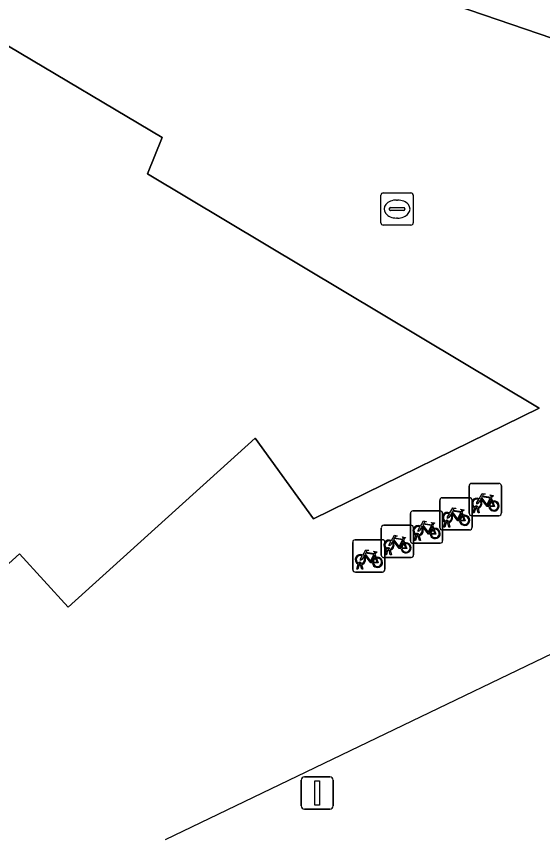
# Model space of a CAD drawing. Extents: x 162172 to 163187, y 382874 to 383685.
# Drawn here: x 162985.24 to 163001.55, y 383590.42 to 383615.82 of the extents above; entities that cross this region are included whole.
import ezdxf

# ---------------------------------------------------------------- set-up
doc = ezdxf.new("R2010")
doc.units = 0
for name, color, linetype in [('IMGEO_Fietsenrek', 7, 'Continuous'), ('IMGEO_Kolk', 7, 'Continuous'), ('IMGEO_Lichtmast', 7, 'Continuous'), ('IMGEO_Lijnafwatering', 7, 'Continuous'), ('IMGEO_Pand', 7, 'Continuous'), ('IMGEO_Voetgangersgebied_open', 7, 'Continuous')]:
    doc.layers.add(name, color=color, linetype=linetype)

msp = doc.modelspace()

# ---------------------------------------------------------------- linework, layer by layer
at = {"layer": 'IMGEO_Fietsenrek'}
for p, q in [((162999.344, 383601.359), (163000.185, 383601.359)), ((163000.185, 383601.359), (162999.344, 383601.359)), ((162999.269, 383600.434), (162999.269, 383601.275)), ((162999.269, 383601.275), (162999.269, 383600.434)), ((163000.269, 383601.284), (163000.269, 383600.443)), ((163000.269, 383600.443), (163000.269, 383601.284)), ((162998.36, 383599.992), (162998.36, 383600.833)), ((162998.36, 383600.833), (162998.36, 383599.992)), ((162998.435, 383600.917), (162999.276, 383600.917)), ((162999.276, 383600.917), (162998.435, 383600.917)), ((162999.36, 383600.842), (162999.36, 383600.001)), ((162999.36, 383600.001), (162999.36, 383600.842)), ((162999.956, 383600.908), (162999.992, 383600.813)), ((162999.396, 383600.443), (162999.435, 383600.603)), ((162999.465, 383600.591), (162999.43, 383600.443)), ((162999.507, 383600.615), (162999.506, 383600.619)), ((162999.548, 383600.443), (162999.514, 383600.585)), ((162999.538, 383600.626), (162999.539, 383600.619)), ((162999.546, 383600.589), (162999.581, 383600.443)), ((162997.449, 383599.582), (162997.449, 383600.423)), ((162997.449, 383600.423), (162997.449, 383599.582)), ((162997.524, 383600.507), (162998.365, 383600.507)), ((162998.365, 383600.507), (162997.524, 383600.507)), ((162998.449, 383600.432), (162998.449, 383599.591)), ((162998.449, 383599.591), (162998.449, 383600.432)), ((162999.047, 383600.466), (162999.083, 383600.371)), ((163000.194, 383600.359), (162999.353, 383600.359)), ((162999.353, 383600.359), (163000.194, 383600.359)), ((162999.43, 383600.443), (162999.396, 383600.443)), ((162999.581, 383600.443), (162999.548, 383600.443)), ((162996.623, 383600.062), (162997.464, 383600.062)), ((162997.464, 383600.062), (162996.623, 383600.062)), ((162998.136, 383600.056), (162998.172, 383599.961)), ((162998.487, 383600.001), (162998.526, 383600.161)), ((162998.556, 383600.149), (162998.521, 383600.001)), ((162998.598, 383600.173), (162998.597, 383600.177)), ((162998.639, 383600.001), (162998.605, 383600.143)), ((162998.629, 383600.184), (162998.63, 383600.177)), ((162998.637, 383600.147), (162998.672, 383600.001)), ((162996.548, 383599.137), (162996.548, 383599.978)), ((162996.548, 383599.978), (162996.548, 383599.137)), ((162997.548, 383599.987), (162997.548, 383599.146)), ((162997.548, 383599.146), (162997.548, 383599.987)), ((162999.285, 383599.917), (162998.444, 383599.917)), ((162998.444, 383599.917), (162999.285, 383599.917)), ((162998.521, 383600.001), (162998.487, 383600.001)), ((162998.672, 383600.001), (162998.639, 383600.001)), ((162995.737, 383599.614), (162996.578, 383599.614)), ((162996.578, 383599.614), (162995.737, 383599.614)), ((162997.235, 383599.611), (162997.271, 383599.516)), ((162997.576, 383599.591), (162997.615, 383599.751)), ((162997.61, 383599.591), (162997.576, 383599.591)), ((162997.645, 383599.739), (162997.61, 383599.591)), ((162997.687, 383599.763), (162997.686, 383599.767)), ((162997.728, 383599.591), (162997.694, 383599.733)), ((162997.718, 383599.774), (162997.719, 383599.767)), ((162997.726, 383599.737), (162997.761, 383599.591)), ((162997.761, 383599.591), (162997.728, 383599.591)), ((162995.662, 383598.689), (162995.662, 383599.53)), ((162995.662, 383599.53), (162995.662, 383598.689)), ((162996.662, 383599.539), (162996.662, 383598.698)), ((162996.662, 383598.698), (162996.662, 383599.539)), ((162996.675, 383599.146), (162996.714, 383599.306)), ((162996.744, 383599.294), (162996.709, 383599.146)), ((162996.786, 383599.318), (162996.785, 383599.322)), ((162996.817, 383599.329), (162996.818, 383599.322)), ((162996.825, 383599.292), (162996.86, 383599.146)), ((162998.374, 383599.507), (162997.533, 383599.507)), ((162997.533, 383599.507), (162998.374, 383599.507)), ((162996.349, 383599.163), (162996.385, 383599.068)), ((162997.473, 383599.062), (162996.632, 383599.062)), ((162996.632, 383599.062), (162997.473, 383599.062)), ((162996.709, 383599.146), (162996.675, 383599.146)), ((162996.827, 383599.146), (162996.793, 383599.288)), ((162996.86, 383599.146), (162996.827, 383599.146)), ((162995.789, 383598.698), (162995.828, 383598.858)), ((162995.858, 383598.846), (162995.823, 383598.698)), ((162995.9, 383598.87), (162995.899, 383598.874)), ((162995.941, 383598.698), (162995.907, 383598.84)), ((162995.931, 383598.881), (162995.932, 383598.874)), ((162995.939, 383598.844), (162995.974, 383598.698)), ((162996.587, 383598.614), (162995.746, 383598.614)), ((162995.746, 383598.614), (162996.587, 383598.614)), ((162995.823, 383598.698), (162995.789, 383598.698)), ((162995.974, 383598.698), (162995.941, 383598.698))]:
    msp.add_line(p, q, dxfattribs=at)
for points in [[(162999.603, 383600.833), (162999.551, 383600.743), (162999.511, 383600.718), (162999.512, 383600.765), (162999.567, 383600.859)], [(162999.582, 383600.885), (162999.677, 383601.049), (162999.763, 383601.035), (162999.765, 383601.026), (162999.709, 383601.015), (162999.682, 383600.97), (162999.938, 383600.929)], [(162999.878, 383600.641), (162999.828, 383600.641), (162999.637, 383600.892), (162999.618, 383600.86)], [(162999.925, 383600.904), (162999.668, 383600.945), (162999.651, 383600.916), (162999.818, 383600.696), (162999.925, 383600.904)], [(162999.973, 383600.806), (162999.943, 383600.883), (162999.834, 383600.665), (162999.877, 383600.665)], [(162999.938, 383600.929), (162999.963, 383600.978), (162999.957, 383600.982), (162999.934, 383600.986), (162999.922, 383600.993), (162999.921, 383600.996), (162999.923, 383601.001), (163000.018, 383600.986), (163000.02, 383600.976), (163000.01, 383600.963), (162999.998, 383600.957), (162999.984, 383600.963), (162999.956, 383600.908)], [(162998.673, 383600.443), (162998.768, 383600.607), (162998.854, 383600.593), (162998.856, 383600.584), (162998.8, 383600.573), (162998.773, 383600.528), (162999.029, 383600.487)], [(162999.029, 383600.487), (162999.054, 383600.536), (162999.048, 383600.54), (162999.025, 383600.544), (162999.013, 383600.551), (162999.012, 383600.554), (162999.014, 383600.559), (162999.109, 383600.544), (162999.111, 383600.534), (162999.101, 383600.521), (162999.089, 383600.515), (162999.075, 383600.521), (162999.047, 383600.466)], [(162999.907, 383600.665), (163000.027, 383600.664), (162999.983, 383600.778)], [(163000.003, 383600.785), (163000.058, 383600.64), (162999.908, 383600.64)], [(162998.694, 383600.391), (162998.642, 383600.301), (162998.602, 383600.276), (162998.603, 383600.323), (162998.658, 383600.417)], [(162998.969, 383600.199), (162998.919, 383600.199), (162998.728, 383600.45), (162998.709, 383600.418)], [(162999.016, 383600.462), (162998.759, 383600.503), (162998.742, 383600.474), (162998.909, 383600.254), (162999.016, 383600.462)], [(162999.064, 383600.364), (162999.034, 383600.441), (162998.925, 383600.223), (162998.968, 383600.223)], [(162998.998, 383600.223), (162999.118, 383600.222), (162999.074, 383600.336)], [(162999.094, 383600.343), (162999.149, 383600.198), (162998.999, 383600.198)], [(162997.762, 383600.033), (162997.857, 383600.197), (162997.943, 383600.183), (162997.945, 383600.174), (162997.889, 383600.163), (162997.862, 383600.118), (162998.118, 383600.077)], [(162998.105, 383600.052), (162997.848, 383600.093), (162997.831, 383600.064), (162997.998, 383599.844), (162998.105, 383600.052)], [(162998.118, 383600.077), (162998.143, 383600.126), (162998.137, 383600.13), (162998.114, 383600.134), (162998.102, 383600.141), (162998.101, 383600.144), (162998.103, 383600.149), (162998.198, 383600.134), (162998.2, 383600.124), (162998.19, 383600.111), (162998.178, 383600.105), (162998.164, 383600.111), (162998.136, 383600.056)], [(162997.783, 383599.981), (162997.731, 383599.891), (162997.691, 383599.866), (162997.692, 383599.913), (162997.747, 383600.007)], [(162998.058, 383599.789), (162998.008, 383599.789), (162997.817, 383600.04), (162997.798, 383600.008)], [(162998.153, 383599.954), (162998.123, 383600.031), (162998.014, 383599.813), (162998.057, 383599.813)], [(162998.087, 383599.813), (162998.207, 383599.812), (162998.163, 383599.926)], [(162998.183, 383599.933), (162998.238, 383599.788), (162998.088, 383599.788)], [(162996.882, 383599.536), (162996.83, 383599.446), (162996.79, 383599.421), (162996.791, 383599.468), (162996.846, 383599.562)], [(162996.861, 383599.588), (162996.956, 383599.752), (162997.042, 383599.738), (162997.044, 383599.729), (162996.988, 383599.718), (162996.961, 383599.673), (162997.217, 383599.632)], [(162997.157, 383599.344), (162997.107, 383599.344), (162996.916, 383599.595), (162996.897, 383599.563)], [(162997.204, 383599.607), (162996.947, 383599.648), (162996.93, 383599.619), (162997.097, 383599.399), (162997.204, 383599.607)], [(162997.252, 383599.509), (162997.222, 383599.586), (162997.113, 383599.368), (162997.156, 383599.368)], [(162997.217, 383599.632), (162997.242, 383599.681), (162997.236, 383599.685), (162997.213, 383599.689), (162997.201, 383599.696), (162997.2, 383599.699), (162997.202, 383599.704), (162997.297, 383599.689), (162997.299, 383599.679), (162997.289, 383599.666), (162997.277, 383599.66), (162997.263, 383599.666), (162997.235, 383599.611)], [(162995.975, 383599.14), (162996.07, 383599.304), (162996.156, 383599.29), (162996.158, 383599.281), (162996.102, 383599.27), (162996.075, 383599.225), (162996.331, 383599.184)], [(162997.186, 383599.368), (162997.306, 383599.367), (162997.262, 383599.481)], [(162997.282, 383599.488), (162997.337, 383599.343), (162997.187, 383599.343)], [(162995.996, 383599.088), (162995.944, 383598.998), (162995.904, 383598.973), (162995.905, 383599.02), (162995.96, 383599.114)], [(162996.271, 383598.896), (162996.221, 383598.896), (162996.03, 383599.147), (162996.011, 383599.115)], [(162996.318, 383599.159), (162996.061, 383599.2), (162996.044, 383599.171), (162996.211, 383598.951), (162996.318, 383599.159)], [(162996.366, 383599.061), (162996.336, 383599.138), (162996.227, 383598.92), (162996.27, 383598.92)], [(162996.396, 383599.04), (162996.451, 383598.895), (162996.301, 383598.895)], [(162996.331, 383599.184), (162996.356, 383599.233), (162996.35, 383599.237), (162996.327, 383599.241), (162996.315, 383599.248), (162996.314, 383599.251), (162996.316, 383599.256), (162996.411, 383599.241), (162996.413, 383599.231), (162996.403, 383599.218), (162996.391, 383599.212), (162996.377, 383599.218), (162996.349, 383599.163)], [(162996.3, 383598.92), (162996.42, 383598.919), (162996.376, 383599.033)]]:
    msp.add_lwpolyline(points, dxfattribs=at)
for centre, radius, start, end in [((162999.347, 383601.281), 0.0779, 92.4484, 184.2845), ((162999.347, 383601.281), 0.0779, 92.4484, 184.2845), ((163000.191, 383601.281), 0.0779, 2.4484, 94.2845), ((163000.191, 383601.281), 0.0779, 2.4484, 94.2845), ((162998.438, 383600.839), 0.0779, 92.4484, 184.2845), ((162998.438, 383600.839), 0.0779, 92.4484, 184.2845), ((162999.282, 383600.839), 0.0779, 2.4484, 94.2845), ((162999.282, 383600.839), 0.0779, 2.4484, 94.2845), ((162999.509, 383600.744), 0.159, 62.6766, 242.1369), ((162999.509, 383600.744), 0.129, 63.3192, 238.903), ((162999.509, 383600.744), 0.129, 283.6043, 43.4302), ((162999.509, 383600.744), 0.159, 283.5766, 46.6042), ((163000.036, 383600.66), 0.159, 187.0065, 105.7708), ((162999.489, 383600.615), 0.0499, 12.8025, 158.6934), ((162999.509, 383600.744), 0.159, 253.9967, 271.7867), ((162999.489, 383600.615), 0.0174, 12.8025, 163.4502), ((162999.509, 383600.744), 0.129, 253.415, 269.0204), ((163000.036, 383600.66), 0.159, 113.3408, 178.3217), ((163000.036, 383600.66), 0.129, 113.923, 177.9556), ((163000.036, 383600.66), 0.129, 188.6715, 104.5883), ((162997.527, 383600.429), 0.0779, 92.4484, 184.2845), ((162997.527, 383600.429), 0.0779, 92.4484, 184.2845), ((162998.371, 383600.429), 0.0779, 2.4484, 94.2845), ((162998.371, 383600.429), 0.0779, 2.4484, 94.2845), ((162998.6, 383600.302), 0.159, 62.6766, 242.1369), ((162998.6, 383600.302), 0.129, 63.3192, 238.903), ((162998.6, 383600.302), 0.129, 283.6043, 43.4302), ((162998.6, 383600.302), 0.159, 283.5766, 46.6042), ((162999.127, 383600.218), 0.159, 113.3408, 178.3217), ((162999.127, 383600.218), 0.159, 187.0065, 105.7708), ((162999.127, 383600.218), 0.129, 113.923, 177.9556), ((162999.127, 383600.218), 0.129, 188.6715, 104.5883), ((162999.347, 383600.437), 0.0779, 182.4484, 274.2845), ((162999.347, 383600.437), 0.0779, 182.4484, 274.2845), ((163000.191, 383600.437), 0.0779, 272.4484, 4.2845), ((163000.191, 383600.437), 0.0779, 272.4484, 4.2845), ((162996.626, 383599.984), 0.0779, 92.4484, 184.2845), ((162996.626, 383599.984), 0.0779, 92.4484, 184.2845), ((162997.47, 383599.984), 0.0779, 2.4484, 94.2845), ((162997.47, 383599.984), 0.0779, 2.4484, 94.2845), ((162997.689, 383599.892), 0.159, 62.6766, 242.1369), ((162998.58, 383600.173), 0.0499, 12.8025, 158.6934), ((162998.6, 383600.302), 0.159, 253.9967, 271.7867), ((162998.58, 383600.173), 0.0174, 12.8025, 163.4502), ((162998.6, 383600.302), 0.129, 253.415, 269.0204), ((162997.689, 383599.892), 0.129, 63.3192, 238.903), ((162997.669, 383599.763), 0.0499, 12.8025, 158.6934), ((162997.689, 383599.892), 0.129, 283.6043, 43.4302), ((162997.689, 383599.892), 0.159, 283.5766, 46.6042), ((162998.216, 383599.808), 0.159, 113.3408, 178.3217), ((162998.216, 383599.808), 0.159, 187.0065, 105.7708), ((162998.216, 383599.808), 0.129, 113.923, 177.9556), ((162998.216, 383599.808), 0.129, 188.6715, 104.5883), ((162998.438, 383599.995), 0.0779, 182.4484, 274.2845), ((162998.438, 383599.995), 0.0779, 182.4484, 274.2845), ((162999.282, 383599.995), 0.0779, 272.4484, 4.2845), ((162999.282, 383599.995), 0.0779, 272.4484, 4.2845), ((162995.74, 383599.536), 0.0779, 92.4484, 184.2845), ((162995.74, 383599.536), 0.0779, 92.4484, 184.2845), ((162996.584, 383599.536), 0.0779, 2.4484, 94.2845), ((162996.584, 383599.536), 0.0779, 2.4484, 94.2845), ((162996.788, 383599.447), 0.159, 62.6766, 242.1369), ((162996.788, 383599.447), 0.129, 63.3192, 238.903), ((162996.788, 383599.447), 0.159, 283.5766, 46.6042), ((162997.527, 383599.585), 0.0779, 182.4484, 274.2845), ((162997.527, 383599.585), 0.0779, 182.4484, 274.2845), ((162997.689, 383599.892), 0.159, 253.9967, 271.7867), ((162997.669, 383599.763), 0.0174, 12.8025, 163.4502), ((162997.689, 383599.892), 0.129, 253.415, 269.0204), ((162998.371, 383599.585), 0.0779, 272.4484, 4.2845), ((162998.371, 383599.585), 0.0779, 272.4484, 4.2845), ((162996.768, 383599.318), 0.0499, 12.8025, 158.6934), ((162996.788, 383599.447), 0.159, 253.9967, 271.7867), ((162996.768, 383599.318), 0.0174, 12.8025, 163.4502), ((162996.788, 383599.447), 0.129, 253.415, 269.0204), ((162996.788, 383599.447), 0.129, 283.6043, 43.4302), ((162997.315, 383599.363), 0.159, 113.3408, 178.3217), ((162997.315, 383599.363), 0.159, 187.0065, 105.7708), ((162997.315, 383599.363), 0.129, 113.923, 177.9556), ((162997.315, 383599.363), 0.129, 188.6715, 104.5883), ((162995.902, 383598.999), 0.159, 62.6766, 242.1369), ((162995.902, 383598.999), 0.129, 63.3192, 238.903), ((162995.902, 383598.999), 0.129, 283.6043, 43.4302), ((162995.902, 383598.999), 0.159, 283.5766, 46.6042), ((162996.429, 383598.915), 0.159, 113.3408, 178.3217), ((162996.429, 383598.915), 0.159, 187.0065, 105.7708), ((162996.429, 383598.915), 0.129, 188.6715, 104.5883), ((162996.626, 383599.14), 0.0779, 182.4484, 274.2845), ((162996.626, 383599.14), 0.0779, 182.4484, 274.2845), ((162997.47, 383599.14), 0.0779, 272.4484, 4.2845), ((162997.47, 383599.14), 0.0779, 272.4484, 4.2845), ((162995.882, 383598.87), 0.0499, 12.8025, 158.6934), ((162995.902, 383598.999), 0.159, 253.9967, 271.7867), ((162995.882, 383598.87), 0.0174, 12.8025, 163.4502), ((162995.902, 383598.999), 0.129, 253.415, 269.0204), ((162996.429, 383598.915), 0.129, 113.923, 177.9556), ((162995.74, 383598.692), 0.0779, 182.4484, 274.2845), ((162995.74, 383598.692), 0.0779, 182.4484, 274.2845), ((162996.584, 383598.692), 0.0779, 272.4484, 4.2845), ((162996.584, 383598.692), 0.0779, 272.4484, 4.2845)]:
    msp.add_arc(centre, radius, start, end, dxfattribs=at)
at = {"layer": 'IMGEO_Kolk'}
for p, q in [((162996.536, 383609.431), (162996.536, 383610.283)), ((162996.611, 383610.357), (162997.463, 383610.357)), ((162997.537, 383610.283), (162997.537, 383609.431)), ((162997.024, 383610.137), (162997.049, 383610.137)), ((162996.795, 383609.851), (162996.795, 383609.863)), ((162997.233, 383609.814), (162996.835, 383609.814)), ((162996.838, 383609.9), (162997.236, 383609.9)), ((162997.279, 383609.863), (162997.279, 383609.851)), ((162997.047, 383609.577), (162997.022, 383609.577)), ((162997.463, 383609.357), (162996.611, 383609.357))]:
    msp.add_line(p, q, dxfattribs=at)
for points in [[(162996.536, 383609.431), (162996.536, 383610.283)], [(162996.611, 383610.357), (162997.463, 383610.357)], [(162997.537, 383610.283), (162997.537, 383609.431)], [(162997.463, 383609.357), (162996.611, 383609.357)]]:
    msp.add_lwpolyline(points, dxfattribs=at)
for centre, radius, start, end in [((162996.613, 383610.281), 0.0765, 91.552, 178.448), ((162996.613, 383610.281), 0.0765, 91.552, 178.448), ((162997.461, 383610.281), 0.0765, 1.552, 88.448), ((162997.461, 383610.281), 0.0765, 1.552, 88.448), ((162996.835, 383609.86), 0.0403, 85.8775, 175.7526), ((162996.832, 383609.85), 0.0366, 178.938, 274.7102), ((162997.236, 383609.857), 0.043, 264.8664, 352.4533), ((162997.24, 383609.862), 0.0386, 1.7309, 96.639), ((162996.613, 383609.433), 0.0765, 181.552, 268.448), ((162996.613, 383609.433), 0.0765, 181.552, 268.448), ((162997.461, 383609.433), 0.0765, 271.552, 358.448), ((162997.461, 383609.433), 0.0765, 271.552, 358.448)]:
    msp.add_arc(centre, radius, start, end, dxfattribs=at)
for centre, major_axis, ratio, start_param, end_param in [((162997.023, 383609.857), (-0.387, 0.002), 0.722429, 4.712389, 7.853982), ((162997.048, 383609.857), (-0.39, 0.002), 0.717154, 1.570796, 4.712389)]:
    msp.add_ellipse(centre, major_axis=major_axis, ratio=ratio, start_param=start_param, end_param=end_param, dxfattribs=at)
at = {"layer": 'IMGEO_Lichtmast'}
for p, q in [((162994.167, 383592.27), (162994.957, 383592.27)), ((162994.957, 383592.27), (162994.167, 383592.27)), ((162994.067, 383591.37), (162994.067, 383592.17)), ((162994.067, 383592.17), (162994.067, 383591.37)), ((162995.057, 383592.17), (162995.057, 383591.37)), ((162995.057, 383591.37), (162995.057, 383592.17)), ((162994.957, 383591.27), (162994.167, 383591.27)), ((162994.167, 383591.27), (162994.957, 383591.27))]:
    msp.add_line(p, q, dxfattribs=at)
msp.add_lwpolyline([(162994.487, 383592.145), (162994.637, 383592.145), (162994.637, 383591.395), (162994.487, 383591.395), (162994.487, 383592.145)], dxfattribs=at)
for centre, start, end in [((162994.167, 383592.17), 90, 180), ((162994.167, 383592.17), 90, 180), ((162994.957, 383592.17), 0, 90), ((162994.957, 383592.17), 360, 90), ((162994.167, 383591.37), 180, 270), ((162994.167, 383591.37), 180, 270), ((162994.957, 383591.37), 270, 0), ((162994.957, 383591.37), 270, 0)]:
    msp.add_arc(centre, 0.1, start, end, dxfattribs=at)
at = {"layer": 'IMGEO_Lijnafwatering'}
msp.add_lwpolyline([(163009.217, 383599.633), (162989.849, 383590.318)], dxfattribs=at)
at = {"layer": 'IMGEO_Pand'}
msp.add_lwpolyline([(163006.337, 383622.416), (163000.555, 383624.231), (163000.444, 383623.883), (163000, 383624.027), (162997.567, 383616.612), (163004.007, 383614.404)], close=True, dxfattribs=at)
msp.add_lwpolyline([(162979.574, 383593.962), (162985.345, 383599.181), (162986.853, 383597.526), (162992.639, 383602.761), (162994.45, 383600.259), (163001.438, 383603.689), (162989.309, 383610.952), (162989.761, 383612.076), (162985.005, 383614.906)], dxfattribs=at)
at = {"layer": 'IMGEO_Voetgangersgebied_open'}
for points in [[(163023.648, 383647.852), (163012.412, 383609.254), (163006.046, 383605.732), (163005.688, 383605.839), (163007.918, 383613.111), (163004.007, 383614.404), (162997.567, 383616.612), (162996.495, 383616.979), (162985.325, 383620.803), (162984.986, 383620.655)], [(162985.005, 383614.906), (162989.761, 383612.076), (162989.309, 383610.952), (163001.438, 383603.689), (162994.45, 383600.259), (162992.639, 383602.761), (162986.853, 383597.526), (162985.345, 383599.181), (162979.574, 383593.962)]]:
    msp.add_lwpolyline(points, dxfattribs=at)

doc.saveas('drawing.dxf')
